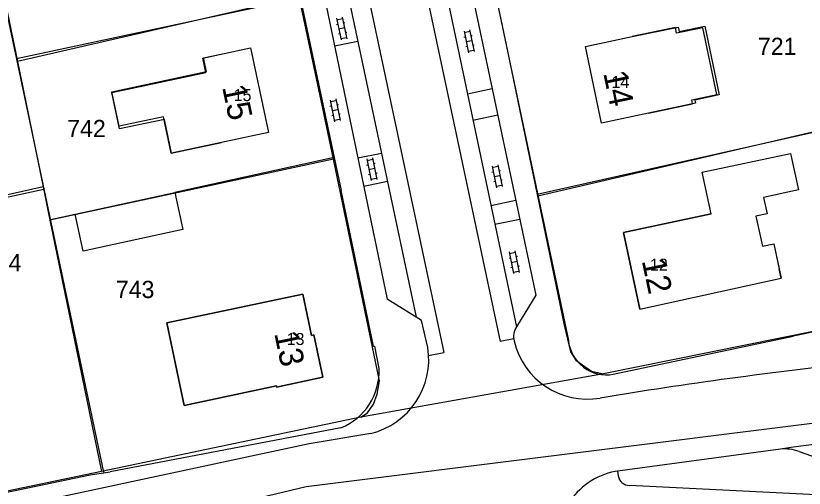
# Model space of a CAD drawing. Extents: x 148816 to 151297, y 399515 to 402500.
# Drawn here: x 150675.7 to 150757.8, y 400348.2 to 400397.4 of the extents above; entities that cross this region are included whole.
import ezdxf

# ---------------------------------------------------------------- set-up
doc = ezdxf.new("R2010")
doc.units = 0
for name, color, linetype in [('B01 Hoofdgebouw  [D] Norm', 7, 'Continuous'), ('B01 Hoofdgebouw  [T] Norm', 7, 'Continuous'), ('B01 hoofgebouw', 7, 'Continuous'), ('B02 Bijgebouw  [D] Norm', 7, 'Continuous'), ('G01 perceelsgrens', 7, 'Continuous'), ('G02 sectiegrens', 7, 'Continuous'), ('Q21 Lichtmast  Gem', 7, 'Continuous'), ('S02 Open verharding  Norm', 7, 'Continuous'), ('T04 Haag heg  [D] Gem', 7, 'Continuous'), ('V00 Kant verharding algemeen  [T] Norm', 7, 'Continuous'), ('V00 Kant verharding algemeen secundair  [T] Gem', 7, 'Continuous'), ('Z01 perceelnummer', 7, 'Continuous'), ('Z02 huisnummer', 7, 'Continuous'), ('Z02 Huisnummer  [Tekst] Norm', 7, 'Continuous')]:
    doc.layers.add(name, color=color, linetype=linetype)

msp = doc.modelspace()

# ---------------------------------------------------------------- linework, layer by layer
at = {"layer": 'B01 Hoofdgebouw  [D] Norm'}
for p, q in [((150744.353, 400396.198), (150739.86, 400395.26)), ((150744.475, 400395.615), (150744.353, 400396.198)), ((150747.203, 400396.186), (150744.475, 400395.615)), ((150748.658, 400389.235), (150747.203, 400396.186)), ((150695.23, 400393.053), (150696.89, 400393.4)), ((150695.535, 400391.619), (150695.23, 400393.053)), ((150685.677, 400389.522), (150695.535, 400391.619)), ((150686.438, 400385.945), (150685.677, 400389.522)), ((150746.051, 400388.689), (150748.658, 400389.235)), ((150746.14, 400388.265), (150746.051, 400388.689)), ((150741.53, 400387.3), (150746.14, 400388.265)), ((150691.043, 400386.925), (150686.438, 400385.945)), ((150691.85, 400383.134), (150691.043, 400386.925)), ((150691.85, 400383.134), (150697.09, 400384.25))]:
    msp.add_line(p, q, dxfattribs=at)
msp.add_lwpolyline([(150757.152, 400379.315), (150753.527, 400378.525), (150753.898, 400376.825), (150752.716, 400376.567), (150753.4, 400373.431), (150754.582, 400373.689), (150755.364, 400370.103)], dxfattribs=at)
at = {"layer": 'B01 Hoofdgebouw  [T] Norm'}
for p, q in [((150734.97, 400394.23), (150739.86, 400395.26)), ((150736.64, 400386.27), (150734.97, 400394.23)), ((150696.89, 400393.4), (150700.11, 400394.09)), ((150700.11, 400394.09), (150701.98, 400385.29)), ((150741.53, 400387.3), (150736.64, 400386.27)), ((150701.98, 400385.29), (150697.09, 400384.25)), ((150691.38, 400365.47), (150705.55, 400368.44)), ((150705.55, 400368.44), (150706.45, 400364.14)), ((150693.2, 400356.86), (150691.38, 400365.47)), ((150706.45, 400364.14), (150706.71, 400364.2)), ((150706.71, 400364.2), (150707.64, 400359.81)), ((150707.64, 400359.81), (150702.82, 400358.78)), ((150702.8, 400358.9), (150693.2, 400356.86)), ((150702.82, 400358.78), (150702.8, 400358.9))]:
    msp.add_line(p, q, dxfattribs=at)
for points in [[(150740.63, 400366.89), (150738.93, 400374.87), (150748.078, 400376.807), (150747.129, 400381.159), (150756.325, 400383.106), (150757.152, 400379.315)], [(150738.93, 400374.87), (150740.63, 400366.89), (150753.15, 400369.62), (150755.364, 400370.103)]]:
    msp.add_lwpolyline(points, dxfattribs=at)
at = {"layer": 'B01 hoofgebouw'}
for points in [[(150739.86, 400395.26), (150744.62, 400396.263), (150744.719, 400395.793), (150747.402, 400396.358), (150748.909, 400389.202), (150746.353, 400388.663), (150746.423, 400388.331), (150741.53, 400387.3)], [(150741.53, 400387.3), (150736.64, 400386.27), (150734.97, 400394.23), (150739.86, 400395.26)], [(150696.89, 400393.4), (150700.11, 400394.09), (150701.98, 400385.29), (150697.09, 400384.25)], [(150697.09, 400384.25), (150691.888, 400383.144), (150691.143, 400386.647), (150686.463, 400385.653), (150685.659, 400389.433), (150695.463, 400391.516), (150695.142, 400393.025), (150696.89, 400393.4)], [(150748.078, 400376.807), (150747.129, 400381.159), (150756.325, 400383.106), (150757.152, 400379.315)], [(150757.152, 400379.315), (150753.527, 400378.525), (150753.898, 400376.825), (150752.716, 400376.567), (150753.4, 400373.431), (150754.582, 400373.689), (150755.147, 400371.039)], [(150748.078, 400376.807), (150738.93, 400374.87)], [(150738.93, 400374.87), (150740.63, 400366.89), (150753.15, 400369.62)], [(150755.364, 400370.103), (150755.147, 400371.039)], [(150753.15, 400369.62), (150755.364, 400370.103)], [(150693.2, 400356.86), (150702.8, 400358.9), (150702.82, 400358.78), (150707.64, 400359.81), (150706.71, 400364.2), (150706.45, 400364.14), (150705.55, 400368.44), (150691.38, 400365.47), (150693.2, 400356.86)]]:
    msp.add_lwpolyline(points, dxfattribs=at)
at = {"layer": 'B02 Bijgebouw  [D] Norm'}
msp.add_lwpolyline([(150681.856, 400376.769), (150692.23, 400379.04), (150693.075, 400375.181), (150682.701, 400372.91)], close=True, dxfattribs=at)
at = {"layer": 'G01 perceelsgrens'}
for points in [[(150705.184, 400399.446), (150675.842, 400392.687)], [(150708.747, 400382.512), (150707.478, 400388.618), (150705.184, 400399.446)], [(150674.537, 400399.061), (150675.842, 400392.687)], [(150725.904, 400398.354), (150726.871, 400393.758), (150729.947, 400378.818)], [(150675.842, 400392.687), (150678.513, 400379.639)], [(150763.946, 400386.476), (150729.947, 400378.818)], [(150708.747, 400382.512), (150679.223, 400376.167)], [(150711.583, 400355.643), (150712.271, 400356.084), (150712.906, 400357.013), (150713.29, 400358.041), (150713.545, 400359.43), (150708.747, 400382.512)], [(150678.513, 400379.639), (150663.1, 400376.158)], [(150678.513, 400379.639), (150679.223, 400376.167)], [(150729.947, 400378.818), (150732.749, 400365.215), (150733.432, 400362.453), (150733.965, 400361.585), (150735.616, 400360.438), (150736.846, 400360.16)], [(150679.223, 400376.167), (150684.581, 400349.988)]]:
    msp.add_lwpolyline(points, dxfattribs=at)
at = {"layer": 'G02 sectiegrens'}
for points in [[(150768.199, 400366.246), (150758.862, 400364.598), (150736.846, 400360.16)], [(150736.846, 400360.16), (150711.583, 400355.643)], [(150711.583, 400355.643), (150684.581, 400349.988)], [(150684.581, 400349.988), (150669.095, 400346.745)]]:
    msp.add_lwpolyline(points, dxfattribs=at)
at = {"layer": 'Q21 Lichtmast  Gem'}
msp.add_lwpolyline([(150470.017, 401545.896), (150556.482, 401148.679), (150587.331, 401006.961), (150639.146, 400861.228), (150791.995, 400651.605), (150911.823, 400487.271), (150967.929, 400385.834), (150992.884, 400314.712), (150864.365, 400354.64), (150785.757, 400358.383), (150705.901, 400348.401), (150564.281, 400314.712), (150489.416, 400271.041), (150319.721, 400151.257), (150222.396, 400100.099), (150103.263, 400037.477), (150071.606, 400097.702), (150036.481, 400058.923), (149995.306, 400040.207), (149954.13, 400021.49), (149930.422, 400026.481), (149891.118, 400015.252), (149831.226, 399977.819), (149652.797, 400166.23)], dxfattribs=at)
at = {"layer": 'S02 Open verharding  Norm'}
for p, q in [((150709.076, 400397.174), (150709.538, 400394.921)), ((150709.106, 400397.027), (150709.694, 400397.148)), ((150709.664, 400397.295), (150710.126, 400395.042)), ((150709.941, 400396.688), (150709.794, 400396.658)), ((150709.207, 400396.538), (150709.06, 400396.507)), ((150709.895, 400396.168), (150709.307, 400396.048)), ((150722.923, 400395.966), (150723.385, 400393.713)), ((150709.408, 400395.558), (150709.261, 400395.528)), ((150709.508, 400395.068), (150710.096, 400395.189)), ((150710.142, 400395.709), (150709.995, 400395.678)), ((150722.466, 400395.209), (150722.319, 400395.178)), ((150722.335, 400395.845), (150722.797, 400393.592)), ((150722.365, 400395.698), (150722.953, 400395.819)), ((150723.2, 400395.359), (150723.053, 400395.329)), ((150722.667, 400394.229), (150722.52, 400394.199)), ((150723.154, 400394.839), (150722.566, 400394.719)), ((150723.401, 400394.38), (150723.254, 400394.349)), ((150722.767, 400393.739), (150723.355, 400393.86)), ((150708.39, 400388.656), (150708.852, 400386.403)), ((150708.42, 400388.509), (150709.008, 400388.63)), ((150708.978, 400388.777), (150709.44, 400386.524)), ((150708.521, 400388.02), (150708.374, 400387.989)), ((150709.255, 400388.17), (150709.108, 400388.14)), ((150708.722, 400387.04), (150708.575, 400387.01)), ((150709.209, 400387.65), (150708.621, 400387.53)), ((150709.456, 400387.191), (150709.309, 400387.16)), ((150708.822, 400386.55), (150709.41, 400386.671)), ((150712.213, 400382.525), (150712.675, 400380.272)), ((150712.243, 400382.378), (150712.831, 400382.499)), ((150712.801, 400382.646), (150713.263, 400380.393)), ((150713.078, 400382.039), (150712.931, 400382.009)), ((150712.344, 400381.889), (150712.197, 400381.858)), ((150713.032, 400381.519), (150712.444, 400381.399)), ((150725.384, 400381.151), (150725.237, 400381.12)), ((150725.253, 400381.787), (150725.715, 400379.534)), ((150725.283, 400381.64), (150725.871, 400381.761)), ((150725.841, 400381.908), (150726.303, 400379.655)), ((150726.118, 400381.301), (150725.971, 400381.271)), ((150712.545, 400380.909), (150712.398, 400380.879)), ((150712.645, 400380.419), (150713.233, 400380.54)), ((150713.279, 400381.06), (150713.132, 400381.029)), ((150726.072, 400380.781), (150725.484, 400380.661)), ((150726.319, 400380.322), (150726.172, 400380.291)), ((150725.585, 400380.171), (150725.438, 400380.141)), ((150725.685, 400379.681), (150726.273, 400379.802)), ((150727.625, 400372.962), (150728.087, 400370.709)), ((150727.168, 400372.205), (150727.021, 400372.174)), ((150727.037, 400372.841), (150727.499, 400370.588)), ((150727.067, 400372.694), (150727.655, 400372.815)), ((150727.902, 400372.355), (150727.755, 400372.325)), ((150727.856, 400371.835), (150727.268, 400371.715)), ((150728.103, 400371.376), (150727.956, 400371.345)), ((150727.369, 400371.225), (150727.222, 400371.195)), ((150727.469, 400370.735), (150728.057, 400370.856))]:
    msp.add_line(p, q, dxfattribs=at)
at = {"layer": 'T04 Haag heg  [D] Gem'}
for p, q in [((150655.212, 400490.609), (150684.799, 400349.927)), ((150705.3, 400399.293), (150675.754, 400392.937)), ((150730.027, 400378.702), (150763.857, 400386.561)), ((150708.812, 400382.665), (150692.23, 400379.04)), ((150649.155, 400373.079), (150678.607, 400379.368)), ((150679.268, 400376.225), (150681.856, 400376.769))]:
    msp.add_line(p, q, dxfattribs=at)
at = {"layer": 'V00 Kant verharding algemeen  [T] Norm'}
for p, q in [((150684.03, 400500), (150709.534, 400379.249)), ((150686.885, 400500), (150714.342, 400367.914)), ((150689.01, 400500), (150717.35, 400366.056)), ((150691.133, 400500), (150720.219, 400362.365)), ((150697.227, 400500), (150726.084, 400363.508)), ((150699.405, 400500), (150727.785, 400365.056)), ((150710.724, 400458.802), (150729.81, 400368.357)), ((150713.65, 400456.492), (150733.2, 400363.63)), ((150708.858, 400394.294), (150711.269, 400394.796)), ((150725.278, 400389.833), (150722.689, 400389.287)), ((150725.856, 400387.092), (150723.266, 400386.545)), ((150711.282, 400382.633), (150713.735, 400383.143)), ((150711.895, 400379.685), (150714.358, 400380.197)), ((150709.496, 400379.241), (150712.89, 400363.02)), ((150727.732, 400378.204), (150725.135, 400377.656)), ((150728.147, 400376.236), (150725.549, 400375.687)), ((150729.81, 400368.357), (150727.785, 400365.056)), ((150717.915, 400365.707), (150714.342, 400367.914)), ((150718.567, 400362.884), (150717.915, 400365.707)), ((150737.88, 400360.11), (150756.6, 400364.07)), ((150712.89, 400363.02), (150713.007, 400363.05)), ((150713.007, 400363.05), (150713.485, 400360.698)), ((150727.506, 400363.806), (150726.084, 400363.508)), ((150712.89, 400363.02), (150712.89, 400363.02)), ((150718.639, 400362.056), (150720.219, 400362.365)), ((150709.526, 400354.532), (150685.488, 400349.947)), ((150712.642, 400353.944), (150706.205, 400352.859)), ((150706.205, 400352.859), (150670.057, 400345.153)), ((150755.271, 400352.323), (150738.07, 400349.995)), ((150757.23, 400352.06), (150760.98, 400350.72)), ((150683.407, 400349.636), (150685.488, 400349.947)), ((150738.311, 400350.028), (150738.38, 400349.519)), ((150658.618, 400344.446), (150683.407, 400349.636)), ((150775.2, 400346.74), (150739.58, 400348.54))]:
    msp.add_line(p, q, dxfattribs=at)
for centre, radius, start, end in [((150792.046, 400200.951), 166.925, 96.29599, 102.25983), ((150729.383, 400364.05), 1.888, 147.81191, 194.62024), ((150735.187, 400365.355), 7.836, 193.13451, 279.70129), ((150737.185, 400364.057), 4.008, 186.12191, 279.98175), ((150710.722, 400361.65), 7.941, 283.98921, 8.9418), ((150707.153, 400360.41), 6.339, 291.98635, 2.60709), ((150815.812, 399877.247), 486.886, 96.16312, 99.3742), ((150755.725, 400348.068), 4.266, 69.34056, 96.12167), ((150739.491, 400342.73), 7.402, 101.07034, 195.72568), ((150739.558, 400349.737), 1.198, 190.46253, 271.06273)]:
    msp.add_arc(centre, radius, start, end, dxfattribs=at)
at = {"layer": 'V00 Kant verharding algemeen secundair  [T] Gem'}
msp.add_arc((150786.825, 400135.228), 219.377, 92.59052, 98.2699, dxfattribs=at)

# ---------------------------------------------------------------- texts
at = {"layer": 'Z01 perceelnummer'}
for s, p in [('721', (150752.936, 400393.348)), ('742', (150681.02, 400384.796)), ('744', (150672.247, 400370.828)), ('743', (150686.088, 400368.043))]:
    msp.add_text(s, height=1.8, dxfattribs=at).set_placement(p)
at = {"layer": 'Z02 huisnummer'}
for s, rotation, p in [('14', 281.8267, (150736.826, 400391.472)), ('15', 282.00671, (150697.142, 400390.018)), ('12', 282.00671, (150740.83, 400371.949)), ('13', 281.8267, (150702.569, 400364.377))]:
    msp.add_text(s, height=2.5, rotation=rotation, dxfattribs=at).set_placement(p)
at = {"layer": 'Z02 Huisnummer  [Tekst] Norm'}
for s, p in [('14', (150737.687, 400389.912)), ('15', (150698.353, 400388.549)), ('12', (150741.692, 400370.895)), ('13', (150703.869, 400363.155))]:
    msp.add_text(s, height=1.25, dxfattribs=at).set_placement(p)

doc.saveas('drawing.dxf')
